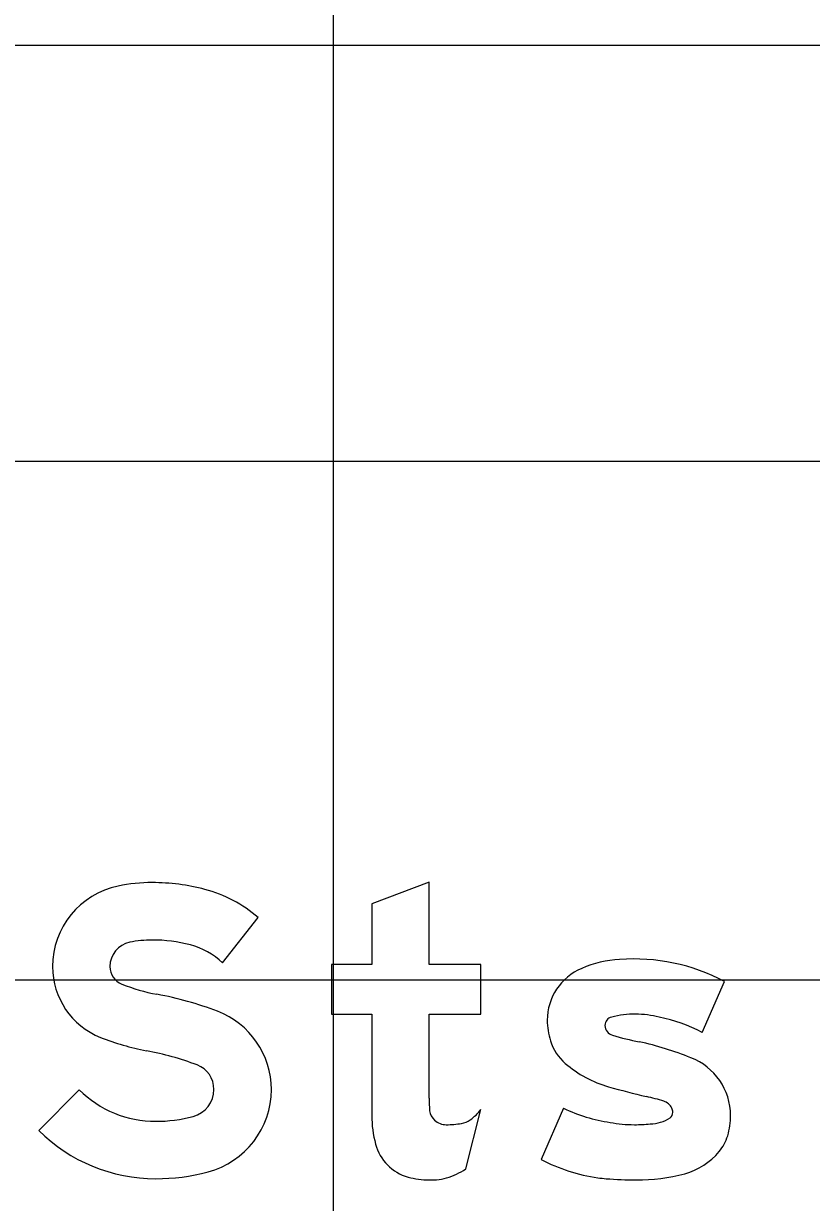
# Model space of a CAD drawing. Extents: x 2193008 to 2198143, y 1236112 to 1237864.
# Drawn here: x 2194664.493 to 2194667.532, y 1237206.248 to 1237210.794 of the extents above; entities that cross this region are included whole.
import ezdxf

# ---------------------------------------------------------------- set-up
doc = ezdxf.new("R2010")
doc.units = 0
for name, color, linetype in [('GSBWFILL', 7, 'Continuous'), ('GSCOLORFILL', 7, 'Continuous'), ('GSOUTLINE', 7, 'Continuous'), ('M-ROADS', 7, 'Continuous')]:
    doc.layers.add(name, color=color, linetype=linetype)

msp = doc.modelspace()

# ---------------------------------------------------------------- linework, layer by layer
at = {"layer": 'GSBWFILL'}
for p, q in [((2194667.1112, 1237206.9032), (2194667.1971, 1237207.1005)), ((2194666.199, 1237206.3775), (2194666.2573, 1237206.6067)), ((2194666.5758, 1237206.6111), (2194666.4898, 1237206.4137)), ((2194666.4898, 1237206.4137), (2194666.4898, 1237206.4137))]:
    msp.add_line(p, q, dxfattribs=at)
for points in [[(2194666.058, 1237206.6503), (2194666.058, 1237206.9742), (2194666.2573, 1237206.9742), (2194666.2573, 1237207.1652), (2194666.058, 1237207.1652), (2194666.058, 1237207.4835), (2194665.8366, 1237207.3995), (2194665.8366, 1237207.1652), (2194665.6816, 1237207.1652), (2194665.6816, 1237206.9742), (2194665.8366, 1237206.9742), (2194665.8366, 1237206.5834)], [(2194665.2609, 1237207.1719), (2194665.3978, 1237207.3466)], [(2194664.7081, 1237206.6823), (2194664.5522, 1237206.525)]]:
    msp.add_lwpolyline(points, dxfattribs=at)
for centre, major_axis, ratio, start_param, end_param in [((2194664.922, 1237207.1575), (0, 0.3172), 0.999994, 0.202758, 1.570796), ((2194664.9895, 1237206.8293), (0, 0.6523), 0.999994, 0, 0.202758), ((2194664.9895, 1237206.6817), (0, 0.7999), 0.999994, 6.026234, 6.283185), ((2194665.0637, 1237206.9642), (0, 0.5078), 0.999994, 5.565152, 6.026234), ((2194664.922, 1237207.1575), (0, 0.0957), 0.999994, 0.202758, 1.570796), ((2194664.9895, 1237206.8293), (0, 0.4308), 0.999994, 0, 0.202758), ((2194664.9895, 1237206.6817), (0, 0.5784), 0.999994, 6.026234, 6.283185), ((2194665.0637, 1237206.9642), (0, 0.2864), 0.999994, 5.523837, 6.026234), ((2194666.8252, 1237206.7247), (0, 0.462), 0.999998, 0.071378, 0.398007), ((2194666.8447, 1237206.4283), (0, 0.759), 0.999998, 5.800291, 6.352301), ((2194664.8987, 1237207.1575), (0, 0.2938), 0.999994, 1.570796, 2.761249), ((2194664.8987, 1237207.1575), (0, 0.0724), 0.999994, 1.570796, 2.761249), ((2194666.7303, 1237206.9505), (0, 0.217), 0.999998, 0.398006, 1.570796), ((2194665.14, 1237207.7611), (0, 0.7224), 0.999994, 2.761249, 2.95744), ((2194664.7609, 1237205.7257), (0, 1.348), 0.999994, 5.918637, 6.099033), ((2194665.1265, 1237206.6837), (0, 0.3226), 0.999994, 4.712389, 5.918637), ((2194666.7725, 1237206.9505), (0, 0.2592), 0.999998, 1.570796, 1.879779), ((2194666.7692, 1237206.9308), (0, 0.0332), 0.999998, 0.21891, 1.570796), ((2194666.8533, 1237206.59), (0, 0.3842), 0.999998, 0, 0.239757), ((2194666.8533, 1237206.6104), (0, 0.3638), 0.999998, 6.027142, 6.283185), ((2194666.8277, 1237206.3709), (0, 0.6031), 0.999998, 5.793797, 6.086746), ((2194666.7748, 1237206.9308), (0, 0.0388), 0.999998, 1.570796, 2.88808), ((2194665.14, 1237207.7611), (0, 0.9438), 0.999994, 2.761249, 2.95744), ((2194666.7101, 1237206.9306), (0, 0.1938), 0.999998, 1.879779, 2.42566), ((2194667.0131, 1237207.6824), (0, 0.8272), 0.999998, 2.83708, 2.965597), ((2194666.5787, 1237205.5901), (0, 1.3103), 0.999998, 5.901211, 6.060377), ((2194664.7609, 1237205.7257), (0, 1.1265), 0.999994, 5.918637, 6.099033), ((2194665.1265, 1237206.6837), (0, 0.1011), 0.999994, 4.712389, 5.918637), ((2194666.866, 1237207.1098), (0, 0.4312), 0.999998, 2.42566, 2.869403), ((2194666.9825, 1237206.5834), (0, 0.2381), 0.999998, 4.712389, 5.919951), ((2194665.003, 1237206.9798), (0, 0.4189), 0.999994, 2.360607, 3.141593), ((2194665.1201, 1237206.6837), (0, 0.1075), 0.999994, 3.401517, 4.712389), ((2194665.1201, 1237206.6837), (0, 0.3289), 0.999994, 3.401517, 4.712389), ((2194667.4901, 1237209.2539), (0, 2.6643), 0.999998, 2.860128, 2.916667), ((2194667.4442, 1237206.6503), (0, 1.3862), 0.999997, 1.570796, 1.606005), ((2194666.6187, 1237205.4934), (0, 1.1959), 0.999998, 5.990951, 6.04928), ((2194666.9445, 1237206.5854), (0, 0.0564), 0.999998, 5.20773, 5.944931), ((2194666.2662, 1237206.5834), (0, 0.4297), 0.999997, 1.570796, 1.830698), ((2194666.1216, 1237206.6123), (0, 0.0637), 0.999997, 1.74085, 2.407828), ((2194666.1116, 1237206.7154), (0, 0.1818), 0.999997, 3.756278, 4.071638), ((2194666.8539, 1237207.2064), (0, 0.6571), 0.999998, 2.70455, 2.991718), ((2194666.9722, 1237206.5953), (0, 0.0256), 0.999998, 3.769232, 4.712389), ((2194666.9577, 1237206.5953), (0, 0.0402), 0.999998, 4.712389, 5.146352), ((2194666.9427, 1237206.5834), (0, 0.2779), 0.999998, 4.42655, 4.712389), ((2194665.003, 1237207.1241), (0, 0.5632), 0.999994, 3.141593, 3.401517), ((2194666.1236, 1237206.6145), (0, 0.0667), 0.999997, 2.407828, 3.141593), ((2194666.1236, 1237206.8975), (0, 0.3497), 0.999997, 3.141593, 3.310762), ((2194666.1685, 1237206.6347), (0, 0.083), 0.999997, 3.310762, 3.756278), ((2194666.8494, 1237207.0516), (0, 0.5036), 0.999998, 2.95481, 3.141593), ((2194666.8494, 1237207.1801), (0, 0.6322), 0.999998, 3.141593, 3.238422), ((2194666.9063, 1237206.7008), (0, 0.15), 0.999998, 3.169414, 3.711965), ((2194665.003, 1237206.9798), (0, 0.6403), 0.999994, 2.360607, 3.141593), ((2194667.05, 1237206.5519), (0, 0.1661), 0.999998, 4.009587, 4.42655), ((2194666.0249, 1237206.5192), (0, 0.1799), 0.999997, 1.830698, 2.869526), ((2194666.8057, 1237207.0203), (0, 0.6839), 0.999998, 2.661561, 2.999689), ((2194666.9729, 1237206.6134), (0, 0.2647), 0.999998, 3.41426, 4.020407), ((2194665.003, 1237207.1241), (0, 0.7846), 0.999994, 3.141593, 3.401517), ((2194666.0509, 1237206.5953), (0, 0.2634), 0.999997, 3.427755, 3.738844), ((2194666.8564, 1237207.0875), (0, 0.7528), 0.999998, 3.141593, 3.39368), ((2194666.058, 1237206.638), (0, 0.3032), 0.999997, 2.869526, 3.141593), ((2194666.058, 1237206.7714), (0, 0.4367), 0.999997, 3.141593, 3.205734), ((2194666.0745, 1237206.5152), (0, 0.1799), 0.999997, 3.205734, 3.427755), ((2194666.7872, 1237206.8913), (0, 0.5536), 0.999998, 2.999689, 3.056979), ((2194666.8564, 1237207.6947), (0, 1.3599), 0.999998, 3.056204, 3.141593)]:
    msp.add_ellipse(centre, major_axis=major_axis, ratio=ratio, start_param=start_param, end_param=end_param, dxfattribs=at)
at = {"layer": 'GSCOLORFILL'}
for p, q in [((2194650.9579, 1237210.7109), (2194672.4364, 1237210.7109)), ((2194667.1112, 1237206.9032), (2194667.1971, 1237207.1005)), ((2194666.199, 1237206.3775), (2194666.2573, 1237206.6067)), ((2194666.5758, 1237206.6111), (2194666.4898, 1237206.4137)), ((2194666.4898, 1237206.4137), (2194666.4898, 1237206.4137))]:
    msp.add_line(p, q, dxfattribs=at)
for points in [[(2194666.058, 1237206.6503), (2194666.058, 1237206.9742), (2194666.2573, 1237206.9742), (2194666.2573, 1237207.1652), (2194666.058, 1237207.1652), (2194666.058, 1237207.4835), (2194665.8366, 1237207.3995), (2194665.8366, 1237207.1652), (2194665.6816, 1237207.1652), (2194665.6816, 1237206.9742), (2194665.8366, 1237206.9742), (2194665.8366, 1237206.5834)], [(2194665.2609, 1237207.1719), (2194665.3978, 1237207.3466)], [(2194664.7081, 1237206.6823), (2194664.5522, 1237206.525)]]:
    msp.add_lwpolyline(points, dxfattribs=at)
for centre, major_axis, ratio, start_param, end_param in [((2194664.922, 1237207.1575), (0, 0.3172), 0.999994, 0.202758, 1.570796), ((2194664.9895, 1237206.8293), (0, 0.6523), 0.999994, 0, 0.202758), ((2194664.9895, 1237206.6817), (0, 0.7999), 0.999994, 6.026234, 6.283185), ((2194665.0637, 1237206.9642), (0, 0.5078), 0.999994, 5.565152, 6.026234), ((2194664.922, 1237207.1575), (0, 0.0957), 0.999994, 0.202758, 1.570796), ((2194664.9895, 1237206.8293), (0, 0.4308), 0.999994, 0, 0.202758), ((2194664.9895, 1237206.6817), (0, 0.5784), 0.999994, 6.026234, 6.283185), ((2194665.0637, 1237206.9642), (0, 0.2864), 0.999994, 5.523837, 6.026234), ((2194666.8252, 1237206.7247), (0, 0.462), 0.999998, 0.071378, 0.398007), ((2194666.8447, 1237206.4283), (0, 0.759), 0.999998, 5.800291, 6.352301), ((2194664.8987, 1237207.1575), (0, 0.2938), 0.999994, 1.570796, 2.761249), ((2194664.8987, 1237207.1575), (0, 0.0724), 0.999994, 1.570796, 2.761249), ((2194666.7303, 1237206.9505), (0, 0.217), 0.999998, 0.398006, 1.570796), ((2194665.14, 1237207.7611), (0, 0.7224), 0.999994, 2.761249, 2.95744), ((2194664.7609, 1237205.7257), (0, 1.348), 0.999994, 5.918637, 6.099033), ((2194665.1265, 1237206.6837), (0, 0.3226), 0.999994, 4.712389, 5.918637), ((2194666.7725, 1237206.9505), (0, 0.2592), 0.999998, 1.570796, 1.879779), ((2194666.7692, 1237206.9308), (0, 0.0332), 0.999998, 0.21891, 1.570796), ((2194666.8533, 1237206.59), (0, 0.3842), 0.999998, 0, 0.239757), ((2194666.8533, 1237206.6104), (0, 0.3638), 0.999998, 6.027142, 6.283185), ((2194666.8277, 1237206.3709), (0, 0.6031), 0.999998, 5.793797, 6.086746), ((2194666.7748, 1237206.9308), (0, 0.0388), 0.999998, 1.570796, 2.88808), ((2194665.14, 1237207.7611), (0, 0.9438), 0.999994, 2.761249, 2.95744), ((2194666.7101, 1237206.9306), (0, 0.1938), 0.999998, 1.879779, 2.42566), ((2194667.0131, 1237207.6824), (0, 0.8272), 0.999998, 2.83708, 2.965597), ((2194666.5787, 1237205.5901), (0, 1.3103), 0.999998, 5.901211, 6.060377), ((2194664.7609, 1237205.7257), (0, 1.1265), 0.999994, 5.918637, 6.099033), ((2194665.1265, 1237206.6837), (0, 0.1011), 0.999994, 4.712389, 5.918637), ((2194666.866, 1237207.1098), (0, 0.4312), 0.999998, 2.42566, 2.869403), ((2194666.9825, 1237206.5834), (0, 0.2381), 0.999998, 4.712389, 5.919951), ((2194665.003, 1237206.9798), (0, 0.4189), 0.999994, 2.360607, 3.141593), ((2194665.1201, 1237206.6837), (0, 0.1075), 0.999994, 3.401517, 4.712389), ((2194665.1201, 1237206.6837), (0, 0.3289), 0.999994, 3.401517, 4.712389), ((2194667.4901, 1237209.2539), (0, 2.6643), 0.999998, 2.860128, 2.916667), ((2194667.4442, 1237206.6503), (0, 1.3862), 0.999997, 1.570796, 1.606005), ((2194666.6187, 1237205.4934), (0, 1.1959), 0.999998, 5.990951, 6.04928), ((2194666.9445, 1237206.5854), (0, 0.0564), 0.999998, 5.20773, 5.944931), ((2194666.2662, 1237206.5834), (0, 0.4297), 0.999997, 1.570796, 1.830698), ((2194666.1216, 1237206.6123), (0, 0.0637), 0.999997, 1.74085, 2.407828), ((2194666.1116, 1237206.7154), (0, 0.1818), 0.999997, 3.756278, 4.071638), ((2194666.8539, 1237207.2064), (0, 0.6571), 0.999998, 2.70455, 2.991718), ((2194666.9722, 1237206.5953), (0, 0.0256), 0.999998, 3.769232, 4.712389), ((2194666.9577, 1237206.5953), (0, 0.0402), 0.999998, 4.712389, 5.146352), ((2194666.9427, 1237206.5834), (0, 0.2779), 0.999998, 4.42655, 4.712389), ((2194665.003, 1237207.1241), (0, 0.5632), 0.999994, 3.141593, 3.401517), ((2194666.1236, 1237206.6145), (0, 0.0667), 0.999997, 2.407828, 3.141593), ((2194666.1236, 1237206.8975), (0, 0.3497), 0.999997, 3.141593, 3.310762), ((2194666.1685, 1237206.6347), (0, 0.083), 0.999997, 3.310762, 3.756278), ((2194666.8494, 1237207.0516), (0, 0.5036), 0.999998, 2.95481, 3.141593), ((2194666.8494, 1237207.1801), (0, 0.6322), 0.999998, 3.141593, 3.238422), ((2194666.9063, 1237206.7008), (0, 0.15), 0.999998, 3.169414, 3.711965), ((2194665.003, 1237206.9798), (0, 0.6403), 0.999994, 2.360607, 3.141593), ((2194667.05, 1237206.5519), (0, 0.1661), 0.999998, 4.009587, 4.42655), ((2194666.0249, 1237206.5192), (0, 0.1799), 0.999997, 1.830698, 2.869526), ((2194666.8057, 1237207.0203), (0, 0.6839), 0.999998, 2.661561, 2.999689), ((2194666.9729, 1237206.6134), (0, 0.2647), 0.999998, 3.41426, 4.020407), ((2194665.003, 1237207.1241), (0, 0.7846), 0.999994, 3.141593, 3.401517), ((2194666.0509, 1237206.5953), (0, 0.2634), 0.999997, 3.427755, 3.738844), ((2194666.8564, 1237207.0875), (0, 0.7528), 0.999998, 3.141593, 3.39368), ((2194666.058, 1237206.638), (0, 0.3032), 0.999997, 2.869526, 3.141593), ((2194666.058, 1237206.7714), (0, 0.4367), 0.999997, 3.141593, 3.205734), ((2194666.0745, 1237206.5152), (0, 0.1799), 0.999997, 3.205734, 3.427755), ((2194666.7872, 1237206.8913), (0, 0.5536), 0.999998, 2.999689, 3.056979), ((2194666.8564, 1237207.6947), (0, 1.3599), 0.999998, 3.056204, 3.141593)]:
    msp.add_ellipse(centre, major_axis=major_axis, ratio=ratio, start_param=start_param, end_param=end_param, dxfattribs=at)
at = {"layer": 'GSOUTLINE'}
for p, q in [((2194667.1112, 1237206.9032), (2194667.1971, 1237207.1005)), ((2194666.199, 1237206.3775), (2194666.2573, 1237206.6067)), ((2194666.5758, 1237206.6111), (2194666.4898, 1237206.4137)), ((2194666.4898, 1237206.4137), (2194666.4898, 1237206.4137))]:
    msp.add_line(p, q, dxfattribs=at)
for points in [[(2194666.058, 1237206.6503), (2194666.058, 1237206.9742), (2194666.2573, 1237206.9742), (2194666.2573, 1237207.1652), (2194666.058, 1237207.1652), (2194666.058, 1237207.4835), (2194665.8366, 1237207.3995), (2194665.8366, 1237207.1652), (2194665.6816, 1237207.1652), (2194665.6816, 1237206.9742), (2194665.8366, 1237206.9742), (2194665.8366, 1237206.5834)], [(2194665.2609, 1237207.1719), (2194665.3978, 1237207.3466)], [(2194664.7081, 1237206.6823), (2194664.5522, 1237206.525)]]:
    msp.add_lwpolyline(points, dxfattribs=at)
for centre, major_axis, ratio, start_param, end_param in [((2194664.922, 1237207.1575), (0, 0.3172), 0.999994, 0.202758, 1.570796), ((2194664.9895, 1237206.8293), (0, 0.6523), 0.999994, 0, 0.202758), ((2194664.9895, 1237206.6817), (0, 0.7999), 0.999994, 6.026234, 6.283185), ((2194665.0637, 1237206.9642), (0, 0.5078), 0.999994, 5.565152, 6.026234), ((2194664.922, 1237207.1575), (0, 0.0957), 0.999994, 0.202758, 1.570796), ((2194664.9895, 1237206.8293), (0, 0.4308), 0.999994, 0, 0.202758), ((2194664.9895, 1237206.6817), (0, 0.5784), 0.999994, 6.026234, 6.283185), ((2194665.0637, 1237206.9642), (0, 0.2864), 0.999994, 5.523837, 6.026234), ((2194666.8252, 1237206.7247), (0, 0.462), 0.999998, 0.071378, 0.398007), ((2194666.8447, 1237206.4283), (0, 0.759), 0.999998, 5.800291, 6.352301), ((2194664.8987, 1237207.1575), (0, 0.2938), 0.999994, 1.570796, 2.761249), ((2194664.8987, 1237207.1575), (0, 0.0724), 0.999994, 1.570796, 2.761249), ((2194666.7303, 1237206.9505), (0, 0.217), 0.999998, 0.398006, 1.570796), ((2194665.14, 1237207.7611), (0, 0.7224), 0.999994, 2.761249, 2.95744), ((2194664.7609, 1237205.7257), (0, 1.348), 0.999994, 5.918637, 6.099033), ((2194665.1265, 1237206.6837), (0, 0.3226), 0.999994, 4.712389, 5.918637), ((2194666.7725, 1237206.9505), (0, 0.2592), 0.999998, 1.570796, 1.879779), ((2194666.7692, 1237206.9308), (0, 0.0332), 0.999998, 0.21891, 1.570796), ((2194666.8533, 1237206.59), (0, 0.3842), 0.999998, 0, 0.239757), ((2194666.8533, 1237206.6104), (0, 0.3638), 0.999998, 6.027142, 6.283185), ((2194666.8277, 1237206.3709), (0, 0.6031), 0.999998, 5.793797, 6.086746), ((2194666.7748, 1237206.9308), (0, 0.0388), 0.999998, 1.570796, 2.88808), ((2194665.14, 1237207.7611), (0, 0.9438), 0.999994, 2.761249, 2.95744), ((2194666.7101, 1237206.9306), (0, 0.1938), 0.999998, 1.879779, 2.42566), ((2194667.0131, 1237207.6824), (0, 0.8272), 0.999998, 2.83708, 2.965597), ((2194666.5787, 1237205.5901), (0, 1.3103), 0.999998, 5.901211, 6.060377), ((2194664.7609, 1237205.7257), (0, 1.1265), 0.999994, 5.918637, 6.099033), ((2194665.1265, 1237206.6837), (0, 0.1011), 0.999994, 4.712389, 5.918637), ((2194666.866, 1237207.1098), (0, 0.4312), 0.999998, 2.42566, 2.869403), ((2194666.9825, 1237206.5834), (0, 0.2381), 0.999998, 4.712389, 5.919951), ((2194665.003, 1237206.9798), (0, 0.4189), 0.999994, 2.360607, 3.141593), ((2194665.1201, 1237206.6837), (0, 0.1075), 0.999994, 3.401517, 4.712389), ((2194665.1201, 1237206.6837), (0, 0.3289), 0.999994, 3.401517, 4.712389), ((2194667.4901, 1237209.2539), (0, 2.6643), 0.999998, 2.860128, 2.916667), ((2194667.4442, 1237206.6503), (0, 1.3862), 0.999997, 1.570796, 1.606005), ((2194666.6187, 1237205.4934), (0, 1.1959), 0.999998, 5.990951, 6.04928), ((2194666.9445, 1237206.5854), (0, 0.0564), 0.999998, 5.20773, 5.944931), ((2194666.2662, 1237206.5834), (0, 0.4297), 0.999997, 1.570796, 1.830698), ((2194666.1216, 1237206.6123), (0, 0.0637), 0.999997, 1.74085, 2.407828), ((2194666.1116, 1237206.7154), (0, 0.1818), 0.999997, 3.756278, 4.071638), ((2194666.8539, 1237207.2064), (0, 0.6571), 0.999998, 2.70455, 2.991718), ((2194666.9722, 1237206.5953), (0, 0.0256), 0.999998, 3.769232, 4.712389), ((2194666.9577, 1237206.5953), (0, 0.0402), 0.999998, 4.712389, 5.146352), ((2194666.9427, 1237206.5834), (0, 0.2779), 0.999998, 4.42655, 4.712389), ((2194665.003, 1237207.1241), (0, 0.5632), 0.999994, 3.141593, 3.401517), ((2194666.1236, 1237206.6145), (0, 0.0667), 0.999997, 2.407828, 3.141593), ((2194666.1236, 1237206.8975), (0, 0.3497), 0.999997, 3.141593, 3.310762), ((2194666.1685, 1237206.6347), (0, 0.083), 0.999997, 3.310762, 3.756278), ((2194666.8494, 1237207.0516), (0, 0.5036), 0.999998, 2.95481, 3.141593), ((2194666.8494, 1237207.1801), (0, 0.6322), 0.999998, 3.141593, 3.238422), ((2194666.9063, 1237206.7008), (0, 0.15), 0.999998, 3.169414, 3.711965), ((2194665.003, 1237206.9798), (0, 0.6403), 0.999994, 2.360607, 3.141593), ((2194667.05, 1237206.5519), (0, 0.1661), 0.999998, 4.009587, 4.42655), ((2194666.0249, 1237206.5192), (0, 0.1799), 0.999997, 1.830698, 2.869526), ((2194666.8057, 1237207.0203), (0, 0.6839), 0.999998, 2.661561, 2.999689), ((2194666.9729, 1237206.6134), (0, 0.2647), 0.999998, 3.41426, 4.020407), ((2194665.003, 1237207.1241), (0, 0.7846), 0.999994, 3.141593, 3.401517), ((2194666.0509, 1237206.5953), (0, 0.2634), 0.999997, 3.427755, 3.738844), ((2194666.8564, 1237207.0875), (0, 0.7528), 0.999998, 3.141593, 3.39368), ((2194666.058, 1237206.638), (0, 0.3032), 0.999997, 2.869526, 3.141593), ((2194666.058, 1237206.7714), (0, 0.4367), 0.999997, 3.141593, 3.205734), ((2194666.0745, 1237206.5152), (0, 0.1799), 0.999997, 3.205734, 3.427755), ((2194666.7872, 1237206.8913), (0, 0.5536), 0.999998, 2.999689, 3.056979), ((2194666.8564, 1237207.6947), (0, 1.3599), 0.999998, 3.056204, 3.141593)]:
    msp.add_ellipse(centre, major_axis=major_axis, ratio=ratio, start_param=start_param, end_param=end_param, dxfattribs=at)
at = {"layer": 'M-ROADS'}
for p, q in [((2194665.6881, 1237163.1062), (2194665.6881, 1237223.1062)), ((2194547.6881, 1237209.1062), (2194677.6881, 1237209.1062)), ((2194547.6881, 1237207.1062), (2194677.6881, 1237207.1062))]:
    msp.add_line(p, q, dxfattribs=at)

doc.saveas('drawing.dxf')
